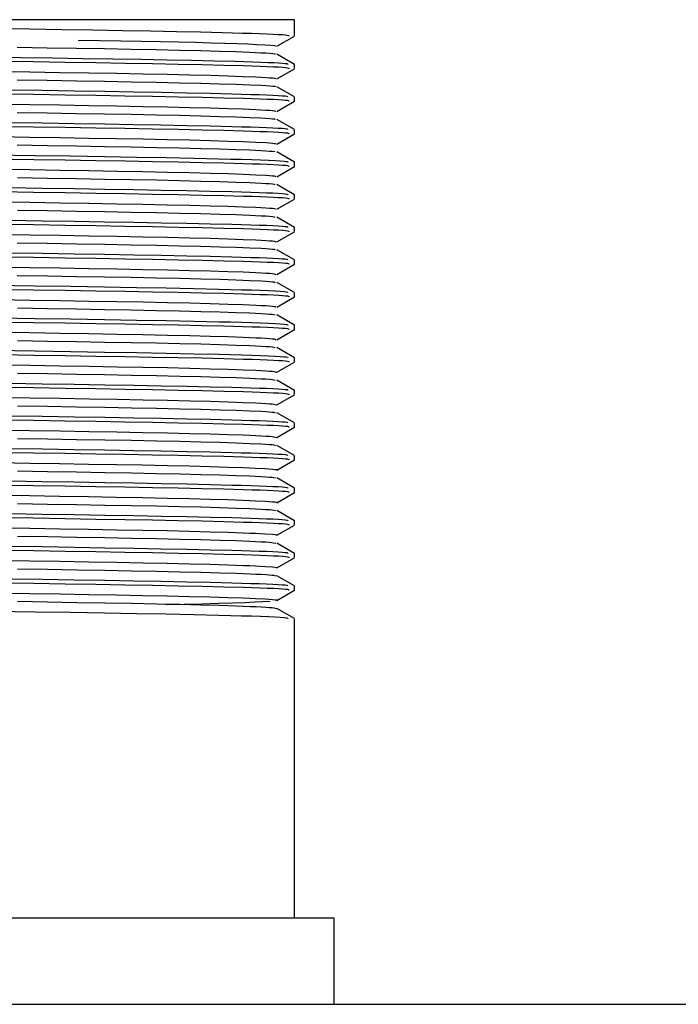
# Model space of a CAD drawing. Header units: millimetres. Extents: x 262469 to 275208, y -32539 to 9411.
# Tile 356 of 428: x 269135 to 269141, y -13217 to -13209. Entities that reach past the tile are written whole.
import ezdxf

# ---------------------------------------------------------------- set-up
doc = ezdxf.new("R2010")
doc.units = ezdxf.units.MM
doc.header["$LTSCALE"] = 100
doc.layers.add('$ IE_TELETECHNIKA', color=5, linetype='Continuous', lineweight=30)

msp = doc.modelspace()

# ---------------------------------------------------------------- linework, layer by layer
at = {"layer": '$ IE_TELETECHNIKA', "color": 7, "linetype": 'Continuous'}
for p, q in [((269137.4458, -13208.8588), (269131.6333, -13208.8588)), ((269137.4458, -13209.0005), (269137.4458, -13208.8588)), ((269137.2914, -13209.0902), (269137.4449, -13209.0016)), ((269137.4449, -13209.2476), (269137.2914, -13209.1589)), ((269137.4458, -13209.284), (269137.4458, -13209.2486)), ((269137.2914, -13209.3737), (269137.4449, -13209.2851)), ((269137.4449, -13209.5311), (269137.2914, -13209.4424)), ((269137.4458, -13209.5675), (269137.4458, -13209.532)), ((269137.2914, -13209.6572), (269137.4449, -13209.5686)), ((269137.4449, -13209.8146), (269137.2914, -13209.7259)), ((269137.2914, -13209.9407), (269137.4449, -13209.8521)), ((269137.4458, -13209.851), (269137.4458, -13209.8155)), ((269137.4449, -13210.098), (269137.2914, -13210.0094)), ((269137.2914, -13210.2242), (269137.4449, -13210.1355)), ((269137.4458, -13210.1344), (269137.4458, -13210.099)), ((269137.4449, -13210.3815), (269137.2914, -13210.2929)), ((269137.4458, -13210.4179), (269137.4458, -13210.3825)), ((269137.2914, -13210.5076), (269137.4449, -13210.419)), ((269137.4449, -13210.665), (269137.2914, -13210.5764)), ((269137.2914, -13210.7911), (269137.4449, -13210.7025)), ((269137.4458, -13210.7014), (269137.4458, -13210.666)), ((269137.4449, -13210.9485), (269137.2914, -13210.8598)), ((269137.2914, -13211.0746), (269137.4449, -13210.986)), ((269137.4458, -13210.9849), (269137.4458, -13210.9494)), ((269137.4449, -13211.232), (269137.2914, -13211.1433)), ((269137.4458, -13211.2684), (269137.4458, -13211.2329)), ((269137.2914, -13211.3581), (269137.4449, -13211.2695)), ((269137.4449, -13211.5154), (269137.2914, -13211.4268)), ((269137.2914, -13211.6416), (269137.4449, -13211.5529)), ((269137.4458, -13211.5518), (269137.4458, -13211.5164)), ((269137.4449, -13211.7989), (269137.2914, -13211.7103)), ((269137.2914, -13211.9251), (269137.4449, -13211.8364)), ((269137.4458, -13211.8353), (269137.4458, -13211.7999)), ((269137.4449, -13212.0824), (269137.2914, -13211.9938)), ((269137.4458, -13212.1188), (269137.4458, -13212.0834)), ((269137.2914, -13212.2086), (269137.4449, -13212.1199)), ((269137.4449, -13212.3659), (269137.2914, -13212.2772)), ((269137.2914, -13212.492), (269137.4449, -13212.4034)), ((269137.4458, -13212.4023), (269137.4458, -13212.3669)), ((269137.4449, -13212.6494), (269137.2914, -13212.5607)), ((269137.2914, -13212.7755), (269137.4449, -13212.6869)), ((269137.4458, -13212.6858), (269137.4458, -13212.6503)), ((269137.4449, -13212.9329), (269137.2914, -13212.8442)), ((269137.4458, -13212.9693), (269137.4458, -13212.9338)), ((269137.2914, -13213.059), (269137.4449, -13212.9704)), ((269137.4449, -13213.2163), (269137.2914, -13213.1277)), ((269137.4458, -13213.2527), (269137.4458, -13213.2173)), ((269137.2914, -13213.3425), (269137.4449, -13213.2538)), ((269137.4449, -13213.4998), (269137.2914, -13213.4112)), ((269137.2914, -13213.626), (269137.4449, -13213.5373)), ((269137.4458, -13213.5362), (269137.4458, -13213.5008)), ((269137.4449, -13213.7833), (269137.2914, -13213.6947)), ((269137.4458, -13213.8197), (269137.4458, -13213.7843)), ((269137.2914, -13213.9095), (269137.4449, -13213.8208)), ((269137.4449, -13214.0668), (269137.2914, -13213.9781)), ((269137.4458, -13216.6713), (269137.4458, -13214.0677)), ((269137.7895, -13216.6713), (269131.2895, -13216.6713)), ((269137.7895, -13217.4213), (269137.7895, -13216.6713)), ((269059.5395, -13217.4213), (269199.5395, -13217.4213))]:
    msp.add_line(p, q, dxfattribs=at)
for points in [[(269134.5749, -13208.9303), (269135.1465, -13208.9395), (269135.4246, -13208.944), (269135.6935, -13208.9484), (269135.9503, -13208.9527), (269136.1927, -13208.957), (269136.4193, -13208.9613), (269136.6292, -13208.9657), (269136.8214, -13208.9701), (269136.9938, -13208.9748), (269137.0711, -13208.9771), (269137.1415, -13208.9795), (269137.2043, -13208.9818), (269137.2589, -13208.9841), (269137.3046, -13208.9865), (269137.3406, -13208.9887), (269137.3666, -13208.9909), (269137.3835, -13208.9931), (269137.3973, -13208.9974), (269137.3966, -13209.0015)], [(269135.0361, -13209.0977), (269135.2969, -13209.1022), (269135.5505, -13209.1065), (269135.7946, -13209.1107), (269136.0267, -13209.1147), (269136.2447, -13209.1189), (269136.4466, -13209.1233), (269136.6308, -13209.1278), (269136.7951, -13209.1323), (269136.9371, -13209.1369), (269137.056, -13209.1415), (269137.154, -13209.146), (269137.1953, -13209.1483), (269137.2301, -13209.1505), (269137.2567, -13209.1527), (269137.2733, -13209.1548), (269137.2788, -13209.1569), (269137.2771, -13209.1589)], [(269135.564, -13209.0359), (269135.9376, -13209.0423), (269136.1149, -13209.0455), (269136.282, -13209.0488), (269136.4383, -13209.0522), (269136.5839, -13209.0557), (269136.718, -13209.0592), (269136.8395, -13209.0628), (269136.9472, -13209.0664), (269137.0409, -13209.07), (269137.1211, -13209.0735), (269137.1881, -13209.077), (269137.2398, -13209.0805), (269137.272, -13209.0838), (269137.2818, -13209.0871), (269137.2775, -13209.0903)], [(269134.5012, -13209.1772), (269135.0653, -13209.1862), (269135.3411, -13209.1907), (269135.6088, -13209.195), (269135.8656, -13209.1993), (269136.1088, -13209.2035), (269136.3371, -13209.2078), (269136.5499, -13209.212), (269136.7465, -13209.2164), (269136.9258, -13209.2209), (269137.0836, -13209.2255), (269137.1524, -13209.2278), (269137.2135, -13209.2301), (269137.2661, -13209.2324), (269137.3095, -13209.2347), (269137.3427, -13209.2369), (269137.3654, -13209.2391), (269137.379, -13209.2412), (269137.3858, -13209.2433), (269137.3879, -13209.2474)], [(269134.6118, -13209.2144), (269135.1781, -13209.2235), (269135.4531, -13209.2279), (269135.7188, -13209.2323), (269135.9723, -13209.2366), (269136.2115, -13209.2408), (269136.4351, -13209.2451), (269136.6422, -13209.2494), (269136.8317, -13209.2539), (269137.0016, -13209.2585), (269137.0776, -13209.2608), (269137.1469, -13209.2631), (269137.2086, -13209.2655), (269137.2621, -13209.2678), (269137.3069, -13209.2701), (269137.3421, -13209.2723), (269137.3674, -13209.2745), (269137.3839, -13209.2767), (269137.3973, -13209.2809), (269137.3967, -13209.285)], [(269134.6098, -13209.303), (269135.1455, -13209.3122), (269135.4059, -13209.3167), (269135.658, -13209.321), (269135.8992, -13209.3251), (269136.1273, -13209.3292), (269136.3401, -13209.3335), (269136.5357, -13209.338), (269136.7121, -13209.3425), (269136.8673, -13209.3472), (269136.9994, -13209.3518), (269137.1087, -13209.3564), (269137.1956, -13209.361), (269137.2295, -13209.3632), (269137.2556, -13209.3654), (269137.2728, -13209.3675), (269137.2805, -13209.3696), (269137.2781, -13209.3737)], [(269135.0362, -13209.3812), (269135.297, -13209.3857), (269135.5506, -13209.39), (269135.7947, -13209.3941), (269136.0268, -13209.3982), (269136.2448, -13209.4024), (269136.4468, -13209.4068), (269136.631, -13209.4112), (269136.7952, -13209.4158), (269136.9371, -13209.4204), (269137.0562, -13209.425), (269137.1543, -13209.4295), (269137.1956, -13209.4318), (269137.2301, -13209.434), (269137.2563, -13209.4362), (269137.2725, -13209.4383), (269137.2779, -13209.4404), (269137.2767, -13209.4424)], [(269134.6118, -13209.4979), (269135.178, -13209.507), (269135.4531, -13209.5114), (269135.7188, -13209.5157), (269135.9723, -13209.52), (269136.2114, -13209.5243), (269136.4351, -13209.5286), (269136.6422, -13209.5329), (269136.8317, -13209.5374), (269137.0016, -13209.542), (269137.0777, -13209.5443), (269137.1469, -13209.5466), (269137.2086, -13209.549), (269137.2622, -13209.5513), (269137.3069, -13209.5535), (269137.3421, -13209.5558), (269137.3674, -13209.558), (269137.3839, -13209.5601), (269137.3974, -13209.5644), (269137.3967, -13209.5685)], [(269134.9685, -13209.4682), (269135.2531, -13209.4727), (269135.5304, -13209.4772), (269135.7971, -13209.4816), (269136.0501, -13209.486), (269136.2877, -13209.4903), (269136.5092, -13209.4947), (269136.7137, -13209.4991), (269136.9005, -13209.5037), (269136.9861, -13209.506), (269137.0655, -13209.5084), (269137.1377, -13209.5108), (269137.2021, -13209.5132), (269137.2577, -13209.5155), (269137.3036, -13209.5178), (269137.3392, -13209.5201), (269137.3636, -13209.5223), (269137.3783, -13209.5245), (269137.3856, -13209.5267), (269137.3879, -13209.5309)], [(269134.6103, -13209.5865), (269135.146, -13209.5957), (269135.4064, -13209.6002), (269135.6584, -13209.6044), (269135.8996, -13209.6086), (269136.1277, -13209.6127), (269136.3405, -13209.617), (269136.536, -13209.6215), (269136.7124, -13209.626), (269136.8675, -13209.6307), (269136.9996, -13209.6353), (269137.109, -13209.6399), (269137.1959, -13209.6445), (269137.2295, -13209.6467), (269137.2554, -13209.6489), (269137.2723, -13209.651), (269137.28, -13209.6531), (269137.2788, -13209.6572)], [(269135.0363, -13209.6647), (269135.2971, -13209.6692), (269135.5507, -13209.6735), (269135.7948, -13209.6776), (269136.0269, -13209.6817), (269136.2449, -13209.6859), (269136.4469, -13209.6903), (269136.6311, -13209.6947), (269136.7953, -13209.6993), (269136.9371, -13209.7039), (269137.0563, -13209.7085), (269137.1546, -13209.713), (269137.1958, -13209.7153), (269137.2301, -13209.7175), (269137.2559, -13209.7197), (269137.2717, -13209.7218), (269137.2765, -13209.7259)], [(269134.6118, -13209.7814), (269135.1781, -13209.7904), (269135.4531, -13209.7949), (269135.7188, -13209.7992), (269135.9724, -13209.8035), (269136.2115, -13209.8078), (269136.4351, -13209.8121), (269136.6422, -13209.8164), (269136.8318, -13209.8209), (269137.0017, -13209.8255), (269137.0777, -13209.8278), (269137.1469, -13209.8301), (269137.2086, -13209.8324), (269137.2622, -13209.8347), (269137.3069, -13209.837), (269137.3422, -13209.8393), (269137.3675, -13209.8415), (269137.3839, -13209.8436), (269137.3974, -13209.8478), (269137.3967, -13209.852)], [(269134.9685, -13209.7517), (269135.2531, -13209.7562), (269135.5304, -13209.7607), (269135.7971, -13209.7651), (269136.0501, -13209.7695), (269136.2877, -13209.7738), (269136.5092, -13209.7781), (269136.7137, -13209.7826), (269136.9005, -13209.7872), (269136.9861, -13209.7895), (269137.0654, -13209.7919), (269137.1377, -13209.7943), (269137.2021, -13209.7966), (269137.2577, -13209.799), (269137.3036, -13209.8013), (269137.3392, -13209.8036), (269137.3636, -13209.8058), (269137.3783, -13209.808), (269137.3856, -13209.8101), (269137.3879, -13209.8144)], [(269134.6099, -13209.87), (269135.1458, -13209.8792), (269135.4063, -13209.8836), (269135.6584, -13209.8879), (269135.8996, -13209.8921), (269136.1278, -13209.8962), (269136.3406, -13209.9005), (269136.5362, -13209.905), (269136.7126, -13209.9095), (269136.8677, -13209.9141), (269136.9998, -13209.9188), (269137.1093, -13209.9234), (269137.1961, -13209.9279), (269137.2296, -13209.9302), (269137.2551, -13209.9324), (269137.2718, -13209.9345), (269137.2796, -13209.9366), (269137.2796, -13209.9407)], [(269135.0364, -13209.9482), (269135.2972, -13209.9526), (269135.5509, -13209.957), (269135.7949, -13209.9611), (269136.0271, -13209.9652), (269136.2451, -13209.9694), (269136.447, -13209.9737), (269136.6312, -13209.9782), (269136.7953, -13209.9828), (269136.9372, -13209.9874), (269137.0565, -13209.9919), (269137.1549, -13209.9965), (269137.196, -13209.9987), (269137.23, -13210.001), (269137.2554, -13210.0031), (269137.2709, -13210.0053), (269137.2763, -13210.0094)], [(269133.9244, -13210.0182), (269135.1925, -13210.0387), (269135.4994, -13210.0437), (269135.7939, -13210.0485), (269136.0718, -13210.0533), (269136.3311, -13210.0581), (269136.5705, -13210.0629), (269136.7892, -13210.0679), (269136.8904, -13210.0704), (269136.985, -13210.073), (269137.0722, -13210.0756), (269137.1506, -13210.0782), (269137.2192, -13210.0808), (269137.2769, -13210.0834), (269137.3225, -13210.0859), (269137.355, -13210.0884), (269137.3747, -13210.0908), (269137.3846, -13210.0932), (269137.3879, -13210.0979)], [(269134.6122, -13210.0648), (269135.1786, -13210.0739), (269135.4536, -13210.0784), (269135.7193, -13210.0827), (269135.9729, -13210.087), (269136.212, -13210.0913), (269136.4356, -13210.0956), (269136.6427, -13210.0999), (269136.8322, -13210.1043), (269137.0021, -13210.1089), (269137.0781, -13210.1113), (269137.1473, -13210.1136), (269137.2089, -13210.1159), (269137.2625, -13210.1182), (269137.3071, -13210.1205), (269137.3423, -13210.1228), (269137.3676, -13210.125), (269137.384, -13210.1271), (269137.3974, -13210.1313), (269137.3967, -13210.1355)], [(269134.6108, -13210.1535), (269135.1467, -13210.1627), (269135.4071, -13210.1671), (269135.6591, -13210.1714), (269135.9004, -13210.1755), (269136.1285, -13210.1797), (269136.3412, -13210.184), (269136.5368, -13210.1885), (269136.7131, -13210.193), (269136.8681, -13210.1976), (269137.0002, -13210.2023), (269137.1097, -13210.2069), (269137.1963, -13210.2114), (269137.2296, -13210.2137), (269137.2549, -13210.2159), (269137.2713, -13210.218), (269137.2793, -13210.2201), (269137.2805, -13210.2242)], [(269135.0365, -13210.2316), (269135.2973, -13210.2361), (269135.551, -13210.2404), (269135.795, -13210.2446), (269136.0272, -13210.2487), (269136.2452, -13210.2529), (269136.4472, -13210.2572), (269136.6313, -13210.2617), (269136.7954, -13210.2663), (269136.9372, -13210.2708), (269137.0567, -13210.2754), (269137.1552, -13210.28), (269137.1961, -13210.2822), (269137.2298, -13210.2844), (269137.2549, -13210.2866), (269137.2701, -13210.2887), (269137.2763, -13210.2928)], [(269134.6117, -13210.3483), (269135.178, -13210.3574), (269135.453, -13210.3618), (269135.7187, -13210.3662), (269135.9722, -13210.3705), (269136.2114, -13210.3747), (269136.435, -13210.379), (269136.6421, -13210.3834), (269136.8317, -13210.3878), (269137.0016, -13210.3924), (269137.0776, -13210.3947), (269137.1468, -13210.3971), (269137.2086, -13210.3994), (269137.2621, -13210.4017), (269137.3069, -13210.404), (269137.3421, -13210.4062), (269137.3674, -13210.4084), (269137.3839, -13210.4106), (269137.3973, -13210.4148), (269137.3967, -13210.419)], [(269134.9685, -13210.3186), (269135.2531, -13210.3232), (269135.5304, -13210.3277), (269135.7971, -13210.3321), (269136.0501, -13210.3364), (269136.2877, -13210.3407), (269136.5092, -13210.3451), (269136.7137, -13210.3495), (269136.9005, -13210.3541), (269136.9861, -13210.3565), (269137.0655, -13210.3589), (269137.1377, -13210.3612), (269137.2021, -13210.3636), (269137.2577, -13210.3659), (269137.3036, -13210.3683), (269137.3392, -13210.3706), (269137.3636, -13210.3728), (269137.3783, -13210.375), (269137.3856, -13210.3771), (269137.3879, -13210.3813)], [(269134.6103, -13210.4369), (269135.146, -13210.4461), (269135.4064, -13210.4506), (269135.6584, -13210.4549), (269135.8996, -13210.459), (269136.1277, -13210.4632), (269136.3404, -13210.4675), (269136.536, -13210.4719), (269136.7124, -13210.4765), (269136.8674, -13210.4811), (269136.9996, -13210.4857), (269137.1093, -13210.4904), (269137.196, -13210.4949), (269137.2291, -13210.4971), (269137.2543, -13210.4993), (269137.2707, -13210.5015), (269137.2789, -13210.5036), (269137.2814, -13210.5077)], [(269135.0366, -13210.5151), (269135.2975, -13210.5196), (269135.5511, -13210.5239), (269135.7952, -13210.5281), (269136.0273, -13210.5322), (269136.2453, -13210.5364), (269136.4473, -13210.5407), (269136.6314, -13210.5452), (269136.7955, -13210.5497), (269136.9373, -13210.5543), (269137.0569, -13210.5589), (269137.1555, -13210.5635), (269137.1963, -13210.5657), (269137.2297, -13210.5679), (269137.2545, -13210.5701), (269137.2693, -13210.5722), (269137.2764, -13210.5763)], [(269134.6117, -13210.6318), (269135.178, -13210.6409), (269135.453, -13210.6453), (269135.7187, -13210.6497), (269135.9723, -13210.654), (269136.2114, -13210.6582), (269136.435, -13210.6625), (269136.6422, -13210.6668), (269136.8317, -13210.6713), (269137.0016, -13210.6759), (269137.0776, -13210.6782), (269137.1469, -13210.6806), (269137.2086, -13210.6829), (269137.2622, -13210.6852), (269137.3069, -13210.6875), (269137.3421, -13210.6897), (269137.3674, -13210.6919), (269137.3839, -13210.6941), (269137.3974, -13210.6983), (269137.3967, -13210.7024)], [(269134.9685, -13210.6021), (269135.2531, -13210.6067), (269135.5304, -13210.6111), (269135.7971, -13210.6156), (269136.0501, -13210.6199), (269136.2877, -13210.6242), (269136.5092, -13210.6286), (269136.7137, -13210.633), (269136.9005, -13210.6376), (269136.9861, -13210.64), (269137.0655, -13210.6423), (269137.1377, -13210.6447), (269137.2021, -13210.6471), (269137.2577, -13210.6494), (269137.3036, -13210.6518), (269137.3392, -13210.654), (269137.3636, -13210.6563), (269137.3783, -13210.6584), (269137.3856, -13210.6606), (269137.3879, -13210.6648)], [(269134.6111, -13210.7204), (269135.1468, -13210.7296), (269135.4072, -13210.7341), (269135.6592, -13210.7384), (269135.9003, -13210.7425), (269136.1283, -13210.7467), (269136.3411, -13210.751), (269136.5366, -13210.7554), (269136.7129, -13210.76), (269136.8678, -13210.7646), (269137, -13210.7692), (269137.1097, -13210.7738), (269137.1561, -13210.7761), (269137.1962, -13210.7784), (269137.2291, -13210.7806), (269137.2541, -13210.7828), (269137.2703, -13210.785), (269137.2788, -13210.787), (269137.2825, -13210.7912)], [(269135.0363, -13210.7986), (269135.2972, -13210.8031), (269135.5509, -13210.8074), (269135.795, -13210.8116), (269136.0272, -13210.8157), (269136.2452, -13210.8199), (269136.4473, -13210.8242), (269136.6314, -13210.8287), (269136.7954, -13210.8332), (269136.9373, -13210.8378), (269137.057, -13210.8424), (269137.1557, -13210.847), (269137.1963, -13210.8492), (269137.2295, -13210.8514), (269137.2539, -13210.8536), (269137.2686, -13210.8557), (269137.2766, -13210.8598)], [(269134.9686, -13210.8856), (269135.2533, -13210.8901), (269135.5305, -13210.8946), (269135.7972, -13210.899), (269136.0502, -13210.9034), (269136.2878, -13210.9077), (269136.5092, -13210.9121), (269136.7138, -13210.9165), (269136.9005, -13210.9211), (269136.9861, -13210.9235), (269137.0655, -13210.9258), (269137.1378, -13210.9282), (269137.2021, -13210.9306), (269137.2577, -13210.9329), (269137.3037, -13210.9352), (269137.3392, -13210.9375), (269137.3636, -13210.9397), (269137.3783, -13210.9419), (269137.3856, -13210.9441), (269137.3879, -13210.9483)], [(269134.6112, -13210.9153), (269135.1776, -13210.9244), (269135.4526, -13210.9288), (269135.7184, -13210.9332), (269135.972, -13210.9375), (269136.2112, -13210.9417), (269136.4349, -13210.946), (269136.642, -13210.9503), (269136.8316, -13210.9548), (269137.0015, -13210.9594), (269137.0776, -13210.9617), (269137.1468, -13210.964), (269137.2086, -13210.9664), (269137.2621, -13210.9687), (269137.3069, -13210.971), (269137.3421, -13210.9732), (269137.3674, -13210.9754), (269137.3839, -13210.9776), (269137.3974, -13210.9818), (269137.3967, -13210.9859)], [(269134.6105, -13211.0039), (269135.1463, -13211.0131), (269135.4068, -13211.0176), (269135.6588, -13211.0218), (269135.9001, -13211.026), (269136.1282, -13211.0302), (269136.341, -13211.0345), (269136.5366, -13211.0389), (269136.7129, -13211.0435), (269136.8678, -13211.0481), (269137.0001, -13211.0527), (269137.1099, -13211.0573), (269137.1563, -13211.0596), (269137.1962, -13211.0619), (269137.229, -13211.0641), (269137.2538, -13211.0663), (269137.2699, -13211.0684), (269137.2787, -13211.0705), (269137.2838, -13211.0746)], [(269133.9244, -13211.1521), (269135.1925, -13211.1726), (269135.4994, -13211.1776), (269135.7939, -13211.1825), (269136.0718, -13211.1872), (269136.3311, -13211.192), (269136.5705, -13211.1968), (269136.7892, -13211.2018), (269136.8904, -13211.2043), (269136.985, -13211.2069), (269137.0722, -13211.2095), (269137.1506, -13211.2121), (269137.2192, -13211.2147), (269137.2769, -13211.2173), (269137.3225, -13211.2198), (269137.355, -13211.2223), (269137.3747, -13211.2247), (269137.3846, -13211.2271), (269137.3879, -13211.2318)], [(269135.0364, -13211.0821), (269135.2973, -13211.0866), (269135.551, -13211.0909), (269135.7951, -13211.095), (269136.0273, -13211.0992), (269136.2453, -13211.1033), (269136.4474, -13211.1077), (269136.6315, -13211.1121), (269136.7955, -13211.1167), (269136.9373, -13211.1213), (269137.0572, -13211.1259), (269137.156, -13211.1304), (269137.1964, -13211.1327), (269137.2292, -13211.1349), (269137.2534, -13211.1371), (269137.2679, -13211.1392), (269137.2769, -13211.1433)], [(269134.6119, -13211.1988), (269135.1782, -13211.2079), (269135.4532, -13211.2123), (269135.7189, -13211.2166), (269135.9725, -13211.2209), (269136.2116, -13211.2252), (269136.4352, -13211.2295), (269136.6423, -13211.2338), (269136.8319, -13211.2383), (269137.0017, -13211.2429), (269137.0778, -13211.2452), (269137.147, -13211.2475), (269137.2087, -13211.2499), (269137.2622, -13211.2522), (269137.307, -13211.2544), (269137.3422, -13211.2567), (269137.3675, -13211.2589), (269137.3839, -13211.261), (269137.3974, -13211.2653), (269137.3967, -13211.2694)], [(269134.6114, -13211.2874), (269135.1472, -13211.2966), (269135.4076, -13211.3011), (269135.6596, -13211.3053), (269135.9008, -13211.3095), (269136.1289, -13211.3137), (269136.3417, -13211.318), (269136.5372, -13211.3224), (269136.7134, -13211.327), (269136.8682, -13211.3316), (269137.0005, -13211.3362), (269137.1103, -13211.3408), (269137.1566, -13211.3431), (269137.1964, -13211.3454), (269137.229, -13211.3476), (269137.2535, -13211.3498), (269137.2697, -13211.3519), (269137.2787, -13211.354), (269137.2851, -13211.3581)], [(269135.0365, -13211.3656), (269135.2974, -13211.3701), (269135.5511, -13211.3744), (269135.7953, -13211.3785), (269136.0274, -13211.3826), (269136.2455, -13211.3868), (269136.4475, -13211.3912), (269136.6316, -13211.3956), (269136.7956, -13211.4002), (269136.9374, -13211.4048), (269137.0574, -13211.4094), (269137.1562, -13211.4139), (269137.1964, -13211.4162), (269137.229, -13211.4184), (269137.2529, -13211.4206), (269137.2672, -13211.4227), (269137.2773, -13211.4268)], [(269133.9244, -13211.4356), (269135.1925, -13211.4561), (269135.4994, -13211.4611), (269135.7939, -13211.4659), (269136.0718, -13211.4707), (269136.3311, -13211.4755), (269136.5705, -13211.4803), (269136.7892, -13211.4853), (269136.8904, -13211.4878), (269136.985, -13211.4904), (269137.0722, -13211.493), (269137.1506, -13211.4956), (269137.2192, -13211.4982), (269137.2769, -13211.5008), (269137.3225, -13211.5033), (269137.355, -13211.5058), (269137.3747, -13211.5082), (269137.3846, -13211.5106), (269137.3879, -13211.5153)], [(269134.6112, -13211.4822), (269135.1774, -13211.4913), (269135.4524, -13211.4958), (269135.7181, -13211.5001), (269135.9717, -13211.5044), (269136.2108, -13211.5087), (269136.4345, -13211.5129), (269136.6416, -13211.5173), (269136.8312, -13211.5217), (269137.0011, -13211.5263), (269137.0772, -13211.5287), (269137.1465, -13211.531), (269137.2082, -13211.5333), (269137.2618, -13211.5356), (269137.3066, -13211.5379), (269137.3419, -13211.5402), (269137.3673, -13211.5424), (269137.3838, -13211.5445), (269137.3973, -13211.5487), (269137.3966, -13211.5529)], [(269134.6108, -13211.5709), (269135.1465, -13211.5801), (269135.4069, -13211.5845), (269135.6588, -13211.5888), (269135.9, -13211.593), (269136.128, -13211.5971), (269136.3408, -13211.6014), (269136.5364, -13211.6058), (269136.7126, -13211.6104), (269136.8675, -13211.615), (269136.9999, -13211.6197), (269137.1099, -13211.6243), (269137.1562, -13211.6266), (269137.1959, -13211.6288), (269137.2284, -13211.6311), (269137.2529, -13211.6333), (269137.2692, -13211.6354), (269137.2787, -13211.6375), (269137.2865, -13211.6416)], [(269135.0367, -13211.6491), (269135.2976, -13211.6535), (269135.5513, -13211.6578), (269135.7954, -13211.662), (269136.0276, -13211.6661), (269136.2456, -13211.6703), (269136.4477, -13211.6746), (269136.6318, -13211.6791), (269136.7956, -13211.6837), (269136.9375, -13211.6883), (269137.0576, -13211.6929), (269137.1564, -13211.6974), (269137.1964, -13211.6997), (269137.2287, -13211.7019), (269137.2524, -13211.704), (269137.2667, -13211.7061), (269137.2779, -13211.7102)], [(269133.9244, -13211.7191), (269135.1925, -13211.7396), (269135.4994, -13211.7446), (269135.7939, -13211.7494), (269136.0718, -13211.7542), (269136.3311, -13211.759), (269136.5705, -13211.7638), (269136.7892, -13211.7687), (269136.8904, -13211.7713), (269136.985, -13211.7739), (269137.0722, -13211.7765), (269137.1506, -13211.7791), (269137.2192, -13211.7817), (269137.2769, -13211.7843), (269137.3225, -13211.7868), (269137.355, -13211.7893), (269137.3747, -13211.7917), (269137.3846, -13211.7941), (269137.3879, -13211.7987)], [(269134.6117, -13211.7657), (269135.178, -13211.7748), (269135.453, -13211.7792), (269135.7187, -13211.7836), (269135.9722, -13211.7879), (269136.2113, -13211.7922), (269136.435, -13211.7964), (269136.6421, -13211.8008), (269136.8316, -13211.8052), (269137.0015, -13211.8098), (269137.0776, -13211.8121), (269137.1468, -13211.8145), (269137.2085, -13211.8168), (269137.2621, -13211.8191), (269137.3068, -13211.8214), (269137.3421, -13211.8236), (269137.3674, -13211.8258), (269137.3839, -13211.828), (269137.3973, -13211.8322), (269137.3967, -13211.8364)], [(269134.6117, -13211.8544), (269135.1474, -13211.8636), (269135.4077, -13211.868), (269135.6597, -13211.8723), (269135.9008, -13211.8765), (269136.1288, -13211.8806), (269136.3415, -13211.8849), (269136.537, -13211.8893), (269136.7132, -13211.8939), (269136.868, -13211.8985), (269137.0004, -13211.9032), (269137.1104, -13211.9078), (269137.1565, -13211.9101), (269137.1961, -13211.9123), (269137.2284, -13211.9146), (269137.2528, -13211.9167), (269137.269, -13211.9189), (269137.2789, -13211.921), (269137.2881, -13211.9251)], [(269135.0368, -13211.9325), (269135.2977, -13211.937), (269135.5514, -13211.9413), (269135.7955, -13211.9455), (269136.0277, -13211.9496), (269136.2458, -13211.9538), (269136.4478, -13211.9581), (269136.6319, -13211.9626), (269136.7957, -13211.9672), (269136.9376, -13211.9718), (269137.0578, -13211.9763), (269137.1565, -13211.9809), (269137.1963, -13211.9832), (269137.2285, -13211.9854), (269137.2518, -13211.9875), (269137.2662, -13211.9896), (269137.2785, -13211.9937)], [(269134.9685, -13212.0195), (269135.2531, -13212.0241), (269135.5304, -13212.0285), (269135.7971, -13212.033), (269136.0501, -13212.0373), (269136.2877, -13212.0416), (269136.5092, -13212.046), (269136.7137, -13212.0504), (269136.9005, -13212.055), (269136.9861, -13212.0574), (269137.0655, -13212.0598), (269137.1377, -13212.0621), (269137.2021, -13212.0645), (269137.2577, -13212.0668), (269137.3036, -13212.0692), (269137.3392, -13212.0714), (269137.3636, -13212.0737), (269137.3783, -13212.0759), (269137.3856, -13212.078), (269137.3879, -13212.0822)], [(269134.6118, -13212.0492), (269135.178, -13212.0583), (269135.453, -13212.0627), (269135.7188, -13212.0671), (269135.9723, -13212.0714), (269136.2114, -13212.0756), (269136.4351, -13212.0799), (269136.6422, -13212.0843), (269136.8317, -13212.0887), (269137.0016, -13212.0933), (269137.0777, -13212.0956), (269137.1469, -13212.098), (269137.2086, -13212.1003), (269137.2622, -13212.1026), (269137.3069, -13212.1049), (269137.3421, -13212.1071), (269137.3674, -13212.1093), (269137.3839, -13212.1115), (269137.3974, -13212.1157), (269137.3967, -13212.1199)], [(269134.6124, -13212.1379), (269135.148, -13212.1471), (269135.4084, -13212.1515), (269135.6603, -13212.1558), (269135.9014, -13212.16), (269136.1293, -13212.1641), (269136.342, -13212.1684), (269136.5375, -13212.1728), (269136.7136, -13212.1774), (269136.8683, -13212.182), (269137.0008, -13212.1867), (269137.1107, -13212.1913), (269137.1568, -13212.1936), (269137.1962, -13212.1958), (269137.2283, -13212.1981), (269137.2525, -13212.2002), (269137.2792, -13212.2045), (269137.2897, -13212.2086)], [(269135.037, -13212.216), (269135.2979, -13212.2205), (269135.5516, -13212.2248), (269135.7957, -13212.229), (269136.0279, -13212.2331), (269136.2459, -13212.2373), (269136.448, -13212.2416), (269136.632, -13212.2461), (269136.7958, -13212.2506), (269136.9377, -13212.2552), (269137.058, -13212.2598), (269137.1567, -13212.2644), (269137.1963, -13212.2666), (269137.2282, -13212.2688), (269137.2513, -13212.271), (269137.2657, -13212.2731), (269137.2792, -13212.2772)], [(269134.6118, -13212.3327), (269135.1781, -13212.3418), (269135.4531, -13212.3462), (269135.7189, -13212.3506), (269135.9724, -13212.3549), (269136.2116, -13212.3591), (269136.4352, -13212.3634), (269136.6423, -13212.3677), (269136.8319, -13212.3722), (269137.0017, -13212.3768), (269137.0778, -13212.3791), (269137.147, -13212.3815), (269137.2087, -13212.3838), (269137.2622, -13212.3861), (269137.307, -13212.3884), (269137.3422, -13212.3906), (269137.3675, -13212.3928), (269137.3839, -13212.395), (269137.3974, -13212.3992), (269137.3967, -13212.4033)], [(269134.9685, -13212.303), (269135.2531, -13212.3075), (269135.5304, -13212.312), (269135.7971, -13212.3164), (269136.0501, -13212.3208), (269136.2877, -13212.3251), (269136.5092, -13212.3295), (269136.7137, -13212.3339), (269136.9005, -13212.3385), (269136.9861, -13212.3409), (269137.0655, -13212.3432), (269137.1377, -13212.3456), (269137.2021, -13212.348), (269137.2577, -13212.3503), (269137.3036, -13212.3526), (269137.3392, -13212.3549), (269137.3636, -13212.3572), (269137.3783, -13212.3593), (269137.3856, -13212.3615), (269137.3879, -13212.3657)], [(269134.6108, -13212.4213), (269135.1465, -13212.4305), (269135.4068, -13212.435), (269135.6588, -13212.4393), (269135.9, -13212.4434), (269136.128, -13212.4476), (269136.3408, -13212.4519), (269136.5364, -13212.4563), (269136.7126, -13212.4609), (269136.8675, -13212.4655), (269137.0001, -13212.4701), (269137.1102, -13212.4747), (269137.1563, -13212.477), (269137.1957, -13212.4793), (269137.2277, -13212.4815), (269137.252, -13212.4837), (269137.2794, -13212.4879), (269137.2914, -13212.492)], [(269135.0371, -13212.4995), (269135.298, -13212.504), (269135.5517, -13212.5083), (269135.7959, -13212.5125), (269136.028, -13212.5166), (269136.2461, -13212.5208), (269136.4481, -13212.5251), (269136.6321, -13212.5296), (269136.7959, -13212.5341), (269136.9378, -13212.5387), (269137.0583, -13212.5433), (269137.1568, -13212.5479), (269137.1962, -13212.5501), (269137.2279, -13212.5523), (269137.2508, -13212.5545), (269137.2654, -13212.5566), (269137.2801, -13212.5607)], [(269134.6118, -13212.6162), (269135.1781, -13212.6253), (269135.4532, -13212.6297), (269135.7189, -13212.6341), (269135.9724, -13212.6384), (269136.2116, -13212.6426), (269136.4352, -13212.6469), (269136.6423, -13212.6512), (269136.8319, -13212.6557), (269137.0017, -13212.6603), (269137.0778, -13212.6626), (269137.147, -13212.6649), (269137.2087, -13212.6673), (269137.2622, -13212.6696), (269137.307, -13212.6719), (269137.3422, -13212.6741), (269137.3675, -13212.6763), (269137.3839, -13212.6785), (269137.3974, -13212.6827), (269137.3967, -13212.6868)], [(269134.9685, -13212.5865), (269135.2531, -13212.591), (269135.5304, -13212.5955), (269135.7971, -13212.5999), (269136.0501, -13212.6043), (269136.2877, -13212.6086), (269136.5092, -13212.613), (269136.7137, -13212.6174), (269136.9005, -13212.622), (269136.9861, -13212.6243), (269137.0655, -13212.6267), (269137.1377, -13212.6291), (269137.2021, -13212.6315), (269137.2577, -13212.6338), (269137.3036, -13212.6361), (269137.3392, -13212.6384), (269137.3636, -13212.6406), (269137.3783, -13212.6428), (269137.3856, -13212.645), (269137.3879, -13212.6492)], [(269134.6087, -13212.7048), (269135.1441, -13212.714), (269135.4043, -13212.7184), (269135.6562, -13212.7227), (269135.8974, -13212.7269), (269136.1255, -13212.731), (269136.3383, -13212.7353), (269136.5336, -13212.7397), (269136.71, -13212.7443), (269136.8661, -13212.7489), (269136.9994, -13212.7535), (269137.0566, -13212.7558), (269137.107, -13212.7582), (269137.1899, -13212.7627), (269137.2535, -13212.7671), (269137.2782, -13212.7692), (269137.2948, -13212.7713), (269137.2999, -13212.7733), (269137.2903, -13212.7755)], [(269135.0373, -13212.783), (269135.2982, -13212.7875), (269135.5519, -13212.7918), (269135.796, -13212.796), (269136.0282, -13212.8001), (269136.2462, -13212.8043), (269136.4483, -13212.8086), (269136.6322, -13212.813), (269136.7959, -13212.8176), (269136.938, -13212.8222), (269137.0585, -13212.8268), (269137.1569, -13212.8314), (269137.1961, -13212.8336), (269137.2275, -13212.8358), (269137.2503, -13212.838), (269137.2651, -13212.8401), (269137.2811, -13212.8442)], [(269134.9685, -13212.87), (269135.2531, -13212.8745), (269135.5304, -13212.879), (269135.7971, -13212.8834), (269136.0501, -13212.8878), (269136.2877, -13212.8921), (269136.5092, -13212.8964), (269136.7137, -13212.9009), (269136.9005, -13212.9055), (269136.9861, -13212.9078), (269137.0655, -13212.9102), (269137.1377, -13212.9126), (269137.2021, -13212.9149), (269137.2577, -13212.9173), (269137.3036, -13212.9196), (269137.3392, -13212.9219), (269137.3636, -13212.9241), (269137.3783, -13212.9263), (269137.3856, -13212.9284), (269137.3879, -13212.9327)], [(269134.6116, -13212.8997), (269135.1779, -13212.9087), (269135.4529, -13212.9132), (269135.7186, -13212.9175), (269135.9721, -13212.9218), (269136.2113, -13212.9261), (269136.4349, -13212.9304), (269136.642, -13212.9347), (269136.8316, -13212.9392), (269137.0015, -13212.9437), (269137.0775, -13212.9461), (269137.1468, -13212.9484), (269137.2085, -13212.9507), (269137.2621, -13212.953), (269137.3068, -13212.9553), (269137.3421, -13212.9576), (269137.3674, -13212.9598), (269137.3839, -13212.9619), (269137.3973, -13212.9661), (269137.3966, -13212.9703)], [(269134.6082, -13212.9882), (269135.1435, -13212.9974), (269135.4036, -13213.0019), (269135.6555, -13213.0062), (269135.8966, -13213.0104), (269136.1248, -13213.0145), (269136.3376, -13213.0187), (269136.5329, -13213.0232), (269136.7094, -13213.0277), (269136.8655, -13213.0324), (269136.9988, -13213.037), (269137.0559, -13213.0393), (269137.1065, -13213.0416), (269137.1897, -13213.0462), (269137.2537, -13213.0505), (269137.2783, -13213.0526), (269137.2943, -13213.0547), (269137.2989, -13213.0568), (269137.2888, -13213.0589)], [(269135.0374, -13213.0665), (269135.2983, -13213.071), (269135.5521, -13213.0753), (269135.7962, -13213.0795), (269136.0283, -13213.0836), (269136.2464, -13213.0877), (269136.4484, -13213.0921), (269136.6324, -13213.0965), (269136.796, -13213.1011), (269136.9381, -13213.1057), (269137.0587, -13213.1103), (269137.1569, -13213.1149), (269137.196, -13213.1171), (269137.2272, -13213.1193), (269137.2499, -13213.1214), (269137.2649, -13213.1236), (269137.2821, -13213.1277)], [(269134.6118, -13213.1831), (269135.1781, -13213.1922), (269135.4531, -13213.1967), (269135.7188, -13213.201), (269135.9723, -13213.2053), (269136.2115, -13213.2096), (269136.4351, -13213.2138), (269136.6422, -13213.2182), (269136.8317, -13213.2226), (269137.0016, -13213.2272), (269137.0776, -13213.2296), (269137.1469, -13213.2319), (269137.2086, -13213.2342), (269137.2621, -13213.2365), (269137.3069, -13213.2388), (269137.3421, -13213.2411), (269137.3674, -13213.2433), (269137.3839, -13213.2454), (269137.3973, -13213.2496), (269137.3967, -13213.2538)], [(269134.9685, -13213.1534), (269135.2531, -13213.158), (269135.5304, -13213.1625), (269135.7971, -13213.1669), (269136.0501, -13213.1712), (269136.2877, -13213.1756), (269136.5092, -13213.1799), (269136.7137, -13213.1844), (269136.9005, -13213.189), (269136.9861, -13213.1913), (269137.0654, -13213.1937), (269137.1377, -13213.1961), (269137.2021, -13213.1984), (269137.2577, -13213.2008), (269137.3036, -13213.2031), (269137.3392, -13213.2054), (269137.3636, -13213.2076), (269137.3783, -13213.2098), (269137.3856, -13213.2119), (269137.3879, -13213.2162)], [(269134.6091, -13213.2717), (269135.1444, -13213.2809), (269135.4045, -13213.2854), (269135.6564, -13213.2897), (269135.8975, -13213.2939), (269136.1255, -13213.298), (269136.3383, -13213.3022), (269136.5336, -13213.3067), (269136.71, -13213.3112), (269136.866, -13213.3159), (269136.9991, -13213.3205), (269137.0562, -13213.3228), (269137.1067, -13213.3251), (269137.1902, -13213.3297), (269137.2544, -13213.334), (269137.2786, -13213.3362), (269137.294, -13213.3382), (269137.2977, -13213.3403), (269137.2871, -13213.3424)], [(269135.0376, -13213.35), (269135.2985, -13213.3544), (269135.5522, -13213.3588), (269135.7963, -13213.363), (269136.0285, -13213.3671), (269136.2465, -13213.3712), (269136.4486, -13213.3755), (269136.6325, -13213.38), (269136.7961, -13213.3846), (269136.9382, -13213.3892), (269137.0589, -13213.3938), (269137.157, -13213.3983), (269137.1958, -13213.4006), (269137.2269, -13213.4028), (269137.2495, -13213.4049), (269137.2648, -13213.407), (269137.2833, -13213.4112)], [(269134.6118, -13213.4666), (269135.178, -13213.4757), (269135.4531, -13213.4801), (269135.7188, -13213.4845), (269135.9723, -13213.4888), (269136.2114, -13213.4931), (269136.4351, -13213.4973), (269136.6422, -13213.5017), (269136.8317, -13213.5061), (269137.0016, -13213.5107), (269137.0777, -13213.513), (269137.1469, -13213.5154), (269137.2086, -13213.5177), (269137.2622, -13213.52), (269137.3069, -13213.5223), (269137.3421, -13213.5245), (269137.3674, -13213.5267), (269137.3839, -13213.5289), (269137.3974, -13213.5331), (269137.3967, -13213.5373)], [(269134.9685, -13213.4369), (269135.2531, -13213.4415), (269135.5304, -13213.446), (269135.7971, -13213.4504), (269136.0501, -13213.4547), (269136.2877, -13213.459), (269136.5092, -13213.4634), (269136.7137, -13213.4679), (269136.9005, -13213.4724), (269136.9861, -13213.4748), (269137.0655, -13213.4772), (269137.1377, -13213.4795), (269137.2021, -13213.4819), (269137.2577, -13213.4843), (269137.3036, -13213.4866), (269137.3392, -13213.4889), (269137.3636, -13213.4911), (269137.3783, -13213.4933), (269137.3856, -13213.4954), (269137.3879, -13213.4996)], [(269134.6096, -13213.5552), (269135.1449, -13213.5644), (269135.405, -13213.5689), (269135.6569, -13213.5732), (269135.8979, -13213.5774), (269136.126, -13213.5815), (269136.3387, -13213.5857), (269136.534, -13213.5902), (269136.7103, -13213.5947), (269136.8663, -13213.5994), (269136.9993, -13213.604), (269137.0563, -13213.6063), (269137.1068, -13213.6086), (269137.1905, -13213.6131), (269137.2549, -13213.6175), (269137.2787, -13213.6196), (269137.2935, -13213.6217), (269137.2966, -13213.6238), (269137.2856, -13213.6259)], [(269135.0377, -13213.6334), (269135.2987, -13213.6379), (269135.5524, -13213.6422), (269135.7965, -13213.6465), (269136.0286, -13213.6506), (269136.2467, -13213.6547), (269136.4487, -13213.659), (269136.6326, -13213.6635), (269136.7962, -13213.6681), (269136.9384, -13213.6727), (269137.0591, -13213.6773), (269137.1112, -13213.6796), (269137.157, -13213.6818), (269137.1957, -13213.6841), (269137.2266, -13213.6863), (269137.2491, -13213.6884), (269137.2648, -13213.6905), (269137.2846, -13213.6947)], [(269134.9685, -13213.7204), (269135.2531, -13213.725), (269135.5304, -13213.7294), (269135.7971, -13213.7339), (269136.0501, -13213.7382), (269136.2877, -13213.7425), (269136.5092, -13213.7469), (269136.7137, -13213.7513), (269136.9005, -13213.7559), (269136.9861, -13213.7583), (269137.0654, -13213.7606), (269137.1377, -13213.763), (269137.2021, -13213.7654), (269137.2577, -13213.7677), (269137.3036, -13213.7701), (269137.3392, -13213.7723), (269137.3636, -13213.7746), (269137.3783, -13213.7767), (269137.3856, -13213.7789), (269137.3879, -13213.7831)], [(269134.6118, -13213.7501), (269135.1781, -13213.7592), (269135.4531, -13213.7636), (269135.7188, -13213.768), (269135.9724, -13213.7723), (269136.2115, -13213.7765), (269136.4351, -13213.7808), (269136.6422, -13213.7851), (269136.8318, -13213.7896), (269137.0017, -13213.7942), (269137.0777, -13213.7965), (269137.1469, -13213.7989), (269137.2086, -13213.8012), (269137.2622, -13213.8035), (269137.3069, -13213.8058), (269137.3422, -13213.808), (269137.3675, -13213.8102), (269137.3839, -13213.8124), (269137.3974, -13213.8166), (269137.3967, -13213.8207)], [(269134.6092, -13213.8387), (269135.1446, -13213.8479), (269135.4049, -13213.8523), (269135.6568, -13213.8567), (269135.8979, -13213.8608), (269136.126, -13213.865), (269136.3388, -13213.8692), (269136.5341, -13213.8737), (269136.7106, -13213.8782), (269136.8665, -13213.8828), (269136.9994, -13213.8875), (269137.0564, -13213.8898), (269137.1069, -13213.8921), (269137.1909, -13213.8966), (269137.2554, -13213.901), (269137.2788, -13213.9031), (269137.293, -13213.9052), (269137.2954, -13213.9073), (269137.2842, -13213.9095)], [(269133.9244, -13213.987), (269135.1925, -13214.0075), (269135.4994, -13214.0124), (269135.7939, -13214.0173), (269136.0718, -13214.0221), (269136.3311, -13214.0268), (269136.5705, -13214.0317), (269136.7892, -13214.0366), (269136.8904, -13214.0391), (269136.985, -13214.0417), (269137.0722, -13214.0443), (269137.1506, -13214.0469), (269137.2192, -13214.0496), (269137.2769, -13214.0521), (269137.3225, -13214.0547), (269137.355, -13214.0572), (269137.3747, -13214.0596), (269137.3846, -13214.0619), (269137.3879, -13214.0666)], [(269135.0379, -13213.9169), (269135.2988, -13213.9214), (269135.5525, -13213.9257), (269135.7966, -13213.9299), (269136.0288, -13213.934), (269136.2469, -13213.9382), (269136.4489, -13213.9425), (269136.6327, -13213.947), (269136.7963, -13213.9516), (269136.9385, -13213.9562), (269137.0593, -13213.9608), (269137.1113, -13213.963), (269137.157, -13213.9653), (269137.1955, -13213.9675), (269137.2262, -13213.9697), (269137.2488, -13213.9719), (269137.2649, -13213.974), (269137.286, -13213.9782)], [(269137.2334, -13213.9173), (269137.171, -13213.9211), (269137.1007, -13213.9249), (269137.0145, -13213.9287), (269136.9083, -13213.9326), (269136.783, -13213.9365), (269136.6404, -13213.9403), (269136.4851, -13213.9441), (269136.3235, -13213.9478)]]:
    msp.add_lwpolyline(points, dxfattribs=at)

doc.saveas('drawing.dxf')
